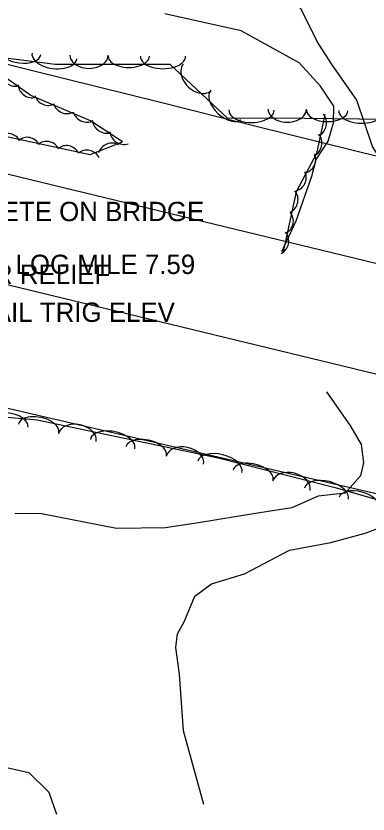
# Model space of a CAD drawing. Extents: x 1441650 to 1491889, y 345904 to 358319.
# Drawn here: x 1479974.3 to 1480065.3, y 346336.8 to 346543.3 of the extents above; entities that cross this region are included whole.
import ezdxf

# ---------------------------------------------------------------- set-up
doc = ezdxf.new("R2010")
doc.units = 0
for name, color, linetype in [('S_BRIDGE', 7, 'Continuous'), ('S_PRIMARY_CTL_ANNOT', 7, 'Continuous'), ('S_SECONDARY_CTL_ANNOT', 7, 'Continuous'), ('S_SIGN_ANNOT', 7, 'Continuous'), ('S_STREAM', 7, 'Continuous'), ('S_TREE', 7, 'Continuous')]:
    doc.layers.add(name, color=color, linetype=linetype)

msp = doc.modelspace()

# ---------------------------------------------------------------- linework, layer by layer
at = {"layer": 'S_BRIDGE'}
for p, q in [((1479938.19, 346510.67), (1480400.68, 346398.62)), ((1480394.13, 346371.45), (1479931.6, 346483.49))]:
    msp.add_line(p, q, dxfattribs=at)
at = {"layer": 'S_STREAM'}
for points in [[(1480111.21, 346465.85), (1480112.02, 346469.98), (1480110.57, 346472.06), (1480108.29, 346474.33), (1480103.94, 346477.22), (1480097.38, 346479.78), (1480090.45, 346484.24), (1480085.5, 346490.43), (1480079.59, 346496.02), (1480074.01, 346499.13), (1480071.02, 346502.36), (1480066.5, 346509.51), (1480062.46, 346521.55), (1480055.9, 346530.95), (1480052.17, 346536.67), (1480047.97, 346545.28), (1480041.49, 346556), (1480037.73, 346568.3), (1480035.91, 346579.24), (1480031.79, 346591.75), (1480031.46, 346606.99), (1480031.99, 346635.29)], [(1480043.06, 346482.4), (1480046.78, 346490.3), (1480050.76, 346501.88), (1480051.93, 346506.15), (1480055.03, 346510.88), (1480056.43, 346515.63), (1480056.51, 346519.95), (1480053.02, 346525.15), (1480047.54, 346531.19), (1480032.57, 346539.5), (1480012.79, 346543.84)], [(1480054.6, 346446.08), (1480060.77, 346437.23), (1480063.59, 346432.42), (1480064.15, 346427.8), (1480063.37, 346424.38), (1480059.39, 346419.87), (1480052.42, 346419.12), (1480045.61, 346416.09), (1480036.2, 346414.61), (1480021.51, 346412.19), (1480012.97, 346410.93), (1480000.26, 346410.75), (1479980.92, 346414.5), (1479974, 346414.6)], [(1480022.89, 346339.3), (1480017.65, 346358.35), (1480016.57, 346373.07), (1480015.62, 346379.91), (1480016.1, 346383.47), (1480017.8, 346386.59), (1480020.53, 346393.17), (1480024.9, 346396.44), (1480033.36, 346398.99), (1480045.01, 346405.1), (1480055.69, 346407.07), (1480064.63, 346409.47), (1480071.21, 346412.02), (1480079.29, 346416.24), (1480086.29, 346416.68), (1480093.6, 346415.11), (1480101.93, 346413.32), (1480106.54, 346414.99), (1480112.46, 346420.41), (1480114.69, 346427.21), (1480115.53, 346431.12)], [(1479970.7, 346349.11), (1479977.6, 346347.63), (1479982.83, 346342.51), (1479984.75, 346336.85)]]:
    msp.add_lwpolyline(points, dxfattribs=at)
at = {"layer": 'S_TREE'}
for points in [[(1480082.42, 346637.44), (1480090.35, 346613.04), (1480096.89, 346597.71), (1480110.06, 346587.94), (1480120.68, 346577.17), (1480121.38, 346550.92), (1480118.57, 346523.63), (1480105.55, 346516.12), (1480048.96, 346516.82), (1480028.97, 346516.87), (1480014.2, 346530.76), (1479984.42, 346530.75), (1479954.76, 346534.54), (1479931.15, 346539.61), (1479912.85, 346556.18), (1479899.17, 346578.03), (1479899.87, 346594.72), (1479913.96, 346655.07)], [(1479815.27, 346569.71), (1479831.63, 346565.65), (1479848, 346561.59), (1479864.37, 346557.53), (1479880.74, 346553.46), (1479897.1, 346549.4), (1479913.47, 346545.34), (1479929.84, 346541.28), (1479946.21, 346537.22), (1479962.57, 346533.16), (1479978.94, 346529.1), (1479995.31, 346525.04), (1480011.68, 346520.98), (1480028.04, 346516.91), (1480044.41, 346512.85), (1480060.78, 346508.79), (1480077.15, 346504.73)], [(1479815.27, 346569.71), (1479831.63, 346565.65), (1479848, 346561.59), (1479864.37, 346557.53), (1479880.74, 346553.46), (1479897.1, 346549.4), (1479913.47, 346545.34), (1479929.84, 346541.28), (1479946.21, 346537.22), (1479962.57, 346533.16), (1479978.94, 346529.1), (1479995.31, 346525.04), (1480011.68, 346520.98), (1480028.04, 346516.91), (1480044.41, 346512.85), (1480060.78, 346508.79), (1480077.15, 346504.73)], [(1479942.2, 346511.38), (1479945.6, 346517.33), (1479962.16, 346514.22), (1479993.48, 346507.5), (1480001.8, 346510.78), (1479993.56, 346516.2), (1479978.16, 346522.74), (1479967.21, 346530.41), (1479965.3, 346532.76)], [(1480054.17, 346517.83), (1480052.01, 346507.75), (1480046.72, 346497.82), (1480043.82, 346484.3), (1480043.39, 346482.31)], [(1479811.82, 346479.4), (1479828.87, 346475.06), (1479845.25, 346471.26), (1479861.63, 346467.47), (1479878.01, 346463.67), (1479894.38, 346459.87), (1479910.76, 346456.08), (1479927.14, 346452.28), (1479943.52, 346448.49), (1479959.9, 346444.69), (1479976.28, 346440.89), (1479992.65, 346437.1), (1480009.03, 346433.3), (1480025.41, 346429.51), (1480041.79, 346425.71), (1480058.17, 346421.92), (1480074.55, 346418.12)], [(1479811.82, 346479.4), (1479828.87, 346475.06), (1479845.25, 346471.26), (1479861.63, 346467.47), (1479878.01, 346463.67), (1479894.38, 346459.87), (1479910.76, 346456.08), (1479927.14, 346452.28), (1479943.52, 346448.49), (1479959.9, 346444.69), (1479976.28, 346440.89), (1479992.65, 346437.1), (1480009.03, 346433.3), (1480025.41, 346429.51), (1480041.79, 346425.71), (1480058.17, 346421.92), (1480074.55, 346418.12)], [(1479866.63, 346372.78), (1479873.5, 346404.63), (1479878.7, 346428.32), (1479892.99, 346443.06), (1479923.53, 346443.86), (1479979.75, 346438.86), (1480026.54, 346428.98), (1480056.81, 346421.33), (1480104.43, 346407.65)]]:
    msp.add_lwpolyline(points, dxfattribs=at)
for centre, major_axis, ratio, start_param, end_param in [((1479975.48, 346534.03), (5.28, -0.67), 0.543129, 3.139673, 6.281265), ((1479984.23, 346532.92), (5.79, -0.73), 0.552551, 3.13961, 6.281203), ((1479993.19, 346533.14), (4.94, 0.01), 0.686557, 3.138819, 6.280412), ((1480003.47, 346532.88), (5.33, 0.01), 0.541684, 3.139955, 6.281548), ((1480012.32, 346532.88), (5.85, 0.01), 0.551081, 3.139902, 6.281495), ((1480021.19, 346527.46), (3.6, -3.39), 0.686178, 3.142119, 6.283712), ((1479974.01, 346528.75), (1.74, -3.2), 0.960851, 4.305591, 6.078791), ((1479978.34, 346525.76), (1.74, -3.2), 0.960851, 4.305591, 6.078791), ((1480028.5, 346520.22), (3.89, -3.66), 0.541384, 3.141904, 6.283496), ((1479982.54, 346523.77), (2.02, -3.03), 0.963802, 4.423264, 6.196464), ((1479987.37, 346521.65), (2.02, -3.03), 0.963802, 4.423264, 6.196464), ((1479992.5, 346519.43), (2.02, -3.03), 0.963802, 4.423264, 6.196464), ((1480035.2, 346518.97), (5.86, -0.01), 0.550146, 3.14073, 6.282323), ((1480044.46, 346519.21), (4.95, -0.01), 0.685393, 3.140179, 6.281772), ((1480054.77, 346518.86), (5.34, -0.06), 0.541126, 3.140406, 6.281998), ((1480050.98, 346515.63), (-0.29, 3.63), 0.999732, 3.534812, 5.308012), ((1480063.62, 346518.76), (5.86, -0.07), 0.550514, 3.140367, 6.28196), ((1479997.69, 346516.53), (3.04, -2), 0.969226, 3.825789, 5.598989), ((1479972.29, 346509.3), (-1.55, 3.3), 0.948069, 4.772096, 6.545297), ((1479977.29, 346508.3), (-1.55, 3.3), 0.948069, 4.772096, 6.545297), ((1480002.14, 346513.64), (3.04, -2), 0.969226, 3.825789, 5.598989), ((1480049.78, 346510.43), (-0.29, 3.63), 0.999732, 3.534812, 5.308012), ((1479982.31, 346507.26), (-1.55, 3.3), 0.948069, 4.772096, 6.545297), ((1479987.45, 346506.16), (-1.55, 3.3), 0.948069, 4.772096, 6.545297), ((1479999.14, 346506.8), (-2.6, 2.55), 0.989362, 4.980123, 6.753324), ((1479992.78, 346504.98), (-1.55, 3.3), 0.948069, 4.772096, 6.545297), ((1480048.18, 346506.23), (1.71, 3.22), 0.999773, 3.825789, 5.598989), ((1480045.72, 346501.54), (1.71, 3.22), 0.999773, 3.825789, 5.598989), ((1480043.6, 346495.8), (0.76, 3.56), 0.999754, 3.825789, 5.598989), ((1480042.38, 346490.29), (0.76, 3.56), 0.999754, 3.825789, 5.598989), ((1480041.19, 346485.09), (0.76, 3.56), 0.999754, 3.825789, 5.598989), ((1479971.58, 346437.45), (-5.84, 0.52), 0.550144, 3.141654, 6.283246), ((1479980.15, 346436.6), (-5.23, 1.1), 0.540711, 3.141628, 6.283221), ((1479990.17, 346434.22), (-4.85, 1.02), 0.685326, 3.141653, 6.283245), ((1479999.28, 346432.57), (-5.74, 1.21), 0.550092, 3.141629, 6.283222), ((1480007.96, 346430.73), (-5.23, 1.1), 0.540711, 3.141628, 6.283221), ((1480017.98, 346428.35), (-4.85, 1.02), 0.685326, 3.141653, 6.283245), ((1480027.01, 346426.67), (-5.69, 1.44), 0.550073, 3.141606, 6.283198), ((1480035.6, 346424.5), (-5.18, 1.31), 0.540693, 3.141605, 6.283198), ((1480045.53, 346421.72), (-4.8, 1.21), 0.685303, 3.141614, 6.283206), ((1480054.57, 346419.71), (-5.69, 1.44), 0.550073, 3.141606, 6.283198), ((1480063.04, 346417.33), (-5.14, 1.48), 0.541044, 3.141752, 6.283344)]:
    msp.add_ellipse(centre, major_axis=major_axis, ratio=ratio, start_param=start_param, end_param=end_param, dxfattribs=at)

# ---------------------------------------------------------------- texts
at = {"layer": 'S_PRIMARY_CTL_ANNOT'}
msp.add_text('PD:CONCRETE ON BRIDGE', height=5, dxfattribs=at).set_placement((1479934.94, 346490.23))
at = {"layer": 'S_SECONDARY_CTL_ANNOT'}
msp.add_text('PD:SET 8" NAIL TRIG ELEV', height=5, dxfattribs=at).set_placement((1479929.79, 346464.16))
at = {"layer": 'S_SIGN_ANNOT'}
for s, p in [('PLACKARD & LOG MILE 7.59', (1479929.97, 346476.55)), ('WHITE RIVER RELIEF', (1479929.6, 346473.97))]:
    msp.add_text(s, height=5, dxfattribs=at).set_placement(p)

doc.saveas('drawing.dxf')
